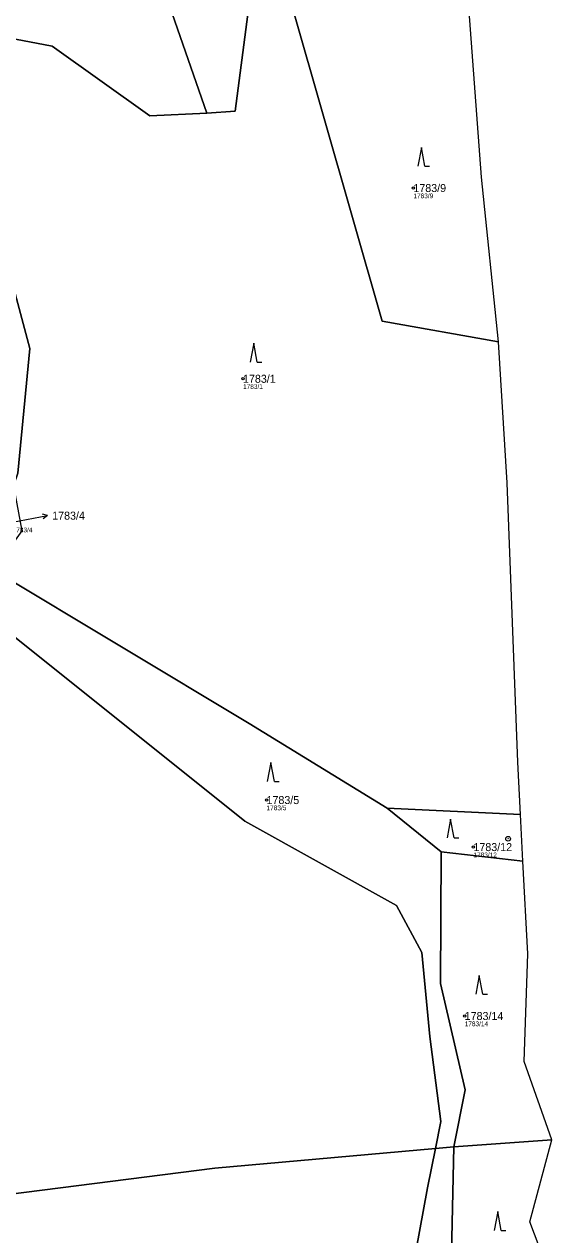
# Model space of a CAD drawing. Extents: x -762274 to -759271, y -1061928 to -1059060.
# Drawn here: x -760446.5 to -760333.4, y -1060922.9 to -1060665.7 of the extents above; entities that cross this region are included whole.
import ezdxf

# ---------------------------------------------------------------- set-up
doc = ezdxf.new("R2010")
doc.units = 0
for name, color, linetype in [('Definiční body', 7, 'Continuous'), ('Hranice parcel', 7, 'Continuous'), ('Parcelní čísla', 7, 'Continuous'), ('Polygon ku', 7, 'Continuous'), ('Polygon parcely', 7, 'Continuous'), ('Pop  PČ popisy', 7, 'Continuous'), ('Značky bodu BP', 7, 'Continuous'), ('Značky kultur', 7, 'Continuous')]:
    doc.layers.add(name, color=color, linetype=linetype)

msp = doc.modelspace()

# ---------------------------------------------------------------- linework, layer by layer
at = {"layer": 'Definiční body'}
for centre in [(-760363.7, -1060700.52), (-760399.93, -1060741.04), (-760394.93, -1060830.54), (-760350.93, -1060840.53), (-760352.79, -1060876.42)]:
    msp.add_circle(centre, 0.25, dxfattribs=at)
at = {"layer": 'Hranice parcel'}
for p, q in [((-760423.99, -1060637.55), (-760407.61, -1060684.6)), ((-760357.81, -1060841.51), (-760369.26, -1060832.26)), ((-760369.26, -1060832.26), (-760340.93, -1060833.61)), ((-760340.42, -1060843.5), (-760340.93, -1060833.61)), ((-760357.81, -1060841.51), (-760340.42, -1060843.5)), ((-760355.09, -1060904.18), (-760334.26, -1060902.72)), ((-760358.99, -1060904.53), (-760355.09, -1060904.18))]:
    msp.add_line(p, q, dxfattribs=at)
for points in [[(-760345.57, -1060733.19), (-760349.19, -1060698.19), (-760352.08, -1060660.14), (-760352.33, -1060658.48)], [(-760407.61, -1060684.6), (-760401.62, -1060684.16), (-760398.94, -1060663.56)], [(-760345.57, -1060733.19), (-760370.34, -1060728.8), (-760389.23, -1060662.73)], [(-760461.25, -1060675.28), (-760454.37, -1060667.76), (-760440.52, -1060670.4), (-760419.75, -1060685.18), (-760407.61, -1060684.6)], [(-760461.25, -1060675.28), (-760456.14, -1060694.25), (-760445.27, -1060734.58), (-760447.84, -1060761.09), (-760448.71, -1060763.79)], [(-760340.93, -1060833.61), (-760341.51, -1060822.49), (-760343.76, -1060763.15), (-760345.57, -1060733.19)], [(-760452.97, -1060781.71), (-760398.61, -1060814.25), (-760369.26, -1060832.26)], [(-760457.8, -1060788.5), (-760399.51, -1060835.01), (-760367.32, -1060852.92), (-760361.89, -1060862.91), (-760360.18, -1060880.8), (-760357.84, -1060898.81), (-760358.99, -1060904.53)], [(-760355.09, -1060904.18), (-760352.68, -1060892.12), (-760357.96, -1060869.52), (-760357.81, -1060841.51)], [(-760334.26, -1060902.72), (-760340.13, -1060886.05), (-760339.39, -1060863.23), (-760340.42, -1060843.5)], [(-760335.27, -1060943.38), (-760333.41, -1060934.71), (-760338.94, -1060920.17), (-760334.26, -1060902.72)], [(-760520.35, -1060922.89), (-760449.89, -1060914.34), (-760405.91, -1060908.71), (-760358.99, -1060904.53)], [(-760358.99, -1060904.53), (-760360.69, -1060912.94), (-760366.46, -1060944.2)], [(-760361.12, -1060943.93), (-760355.83, -1060936.59), (-760355.09, -1060904.18)]]:
    msp.add_lwpolyline(points, dxfattribs=at)
at = {"layer": 'Polygon ku'}
msp.add_lwpolyline([(-760361.21, -1061104.58), (-760369.07, -1061041.84), (-760366.72, -1061032.85), (-760350.84, -1060973.07), (-760338.57, -1060958.73), (-760335.27, -1060943.38), (-760333.41, -1060934.71), (-760338.94, -1060920.17), (-760334.26, -1060902.72), (-760340.13, -1060886.05), (-760339.39, -1060863.23), (-760340.42, -1060843.5), (-760340.93, -1060833.61), (-760341.51, -1060822.49), (-760343.76, -1060763.15), (-760345.57, -1060733.19), (-760349.19, -1060698.19), (-760352.08, -1060660.14)], dxfattribs=at)
at = {"layer": 'Polygon parcely'}
for points in [[(-760398.94, -1060663.56), (-760395.41, -1060636.43), (-760394.51, -1060629.49), (-760423.99, -1060637.55), (-760407.61, -1060684.6), (-760401.62, -1060684.16)], [(-760423.99, -1060637.55), (-760428.47, -1060638.27), (-760465.21, -1060648.07), (-760461.25, -1060675.28), (-760454.37, -1060667.76), (-760440.52, -1060670.4), (-760419.75, -1060685.18), (-760407.61, -1060684.6)], [(-760349.19, -1060698.19), (-760352.08, -1060660.14), (-760352.33, -1060658.48), (-760389.23, -1060662.73), (-760370.34, -1060728.8), (-760345.57, -1060733.19)], [(-760369.26, -1060832.26), (-760340.93, -1060833.61), (-760341.51, -1060822.49), (-760343.76, -1060763.15), (-760345.57, -1060733.19), (-760370.34, -1060728.8), (-760389.23, -1060662.73), (-760398.94, -1060663.56), (-760401.62, -1060684.16), (-760407.61, -1060684.6), (-760419.75, -1060685.18), (-760440.52, -1060670.4), (-760454.37, -1060667.76), (-760461.25, -1060675.28), (-760456.14, -1060694.25), (-760445.27, -1060734.58), (-760447.84, -1060761.09), (-760448.71, -1060763.79), (-760447, -1060773.36), (-760452.97, -1060781.71), (-760398.61, -1060814.25)], [(-760448.71, -1060763.79), (-760447.84, -1060761.09), (-760445.27, -1060734.58), (-760456.14, -1060694.25), (-760461.25, -1060675.28), (-760459.72, -1060701.11), (-760450.83, -1060734.93), (-760452, -1060745.41)], [(-760357.81, -1060841.51), (-760369.26, -1060832.26), (-760398.61, -1060814.25), (-760452.97, -1060781.71), (-760457.8, -1060788.5), (-760399.51, -1060835.01), (-760367.32, -1060852.92), (-760361.89, -1060862.91), (-760360.18, -1060880.8), (-760357.84, -1060898.81), (-760358.99, -1060904.53), (-760355.09, -1060904.18), (-760352.68, -1060892.12), (-760357.96, -1060869.52)], [(-760358.99, -1060904.53), (-760357.84, -1060898.81), (-760360.18, -1060880.8), (-760361.89, -1060862.91), (-760367.32, -1060852.92), (-760399.51, -1060835.01), (-760457.8, -1060788.5), (-760464.26, -1060797.58), (-760472.51, -1060805.93), (-760516.71, -1060814.48), (-760533.05, -1060830.53), (-760539.1, -1060840.32), (-760536.85, -1060858.67), (-760522.9, -1060912.21), (-760521.68, -1060917.3), (-760520.35, -1060922.89), (-760449.89, -1060914.34), (-760405.91, -1060908.71)], [(-760340.93, -1060833.61), (-760369.26, -1060832.26), (-760357.81, -1060841.51), (-760340.42, -1060843.5)], [(-760334.26, -1060902.72), (-760340.13, -1060886.05), (-760339.39, -1060863.23), (-760340.42, -1060843.5), (-760357.81, -1060841.51), (-760357.96, -1060869.52), (-760352.68, -1060892.12), (-760355.09, -1060904.18)], [(-760338.94, -1060920.17), (-760334.26, -1060902.72), (-760355.09, -1060904.18), (-760355.83, -1060936.59), (-760361.12, -1060943.93), (-760335.27, -1060943.38), (-760333.41, -1060934.71)], [(-760512.22, -1060956.98), (-760480.19, -1060953.39), (-760449.05, -1060950.52), (-760417.4, -1060946.82), (-760366.46, -1060944.2), (-760360.69, -1060912.94), (-760358.99, -1060904.53), (-760405.91, -1060908.71), (-760449.89, -1060914.34), (-760520.35, -1060922.89)], [(-760358.99, -1060904.53), (-760360.69, -1060912.94), (-760366.46, -1060944.2), (-760361.12, -1060943.93), (-760355.83, -1060936.59), (-760355.09, -1060904.18)]]:
    msp.add_lwpolyline(points, close=True, dxfattribs=at)
at = {"layer": 'Pop  PČ popisy'}
for p, q in [((-760441.51, -1060770.1), (-760442.59, -1060769.8)), ((-760448.93, -1060771.5), (-760444.46, -1060770.67)), ((-760444.46, -1060770.67), (-760441.51, -1060770.1)), ((-760441.51, -1060770.1), (-760442.4, -1060770.78))]:
    msp.add_line(p, q, dxfattribs=at)
at = {"layer": 'Značky bodu BP'}
for radius in [0.5, 0.0303]:
    msp.add_circle((-760343.56, -1060838.77), radius, dxfattribs=at)
at = {"layer": 'Značky kultur'}
for p, q in [((-760362, -1060691.88), (-760362.75, -1060695.88)), ((-760361.25, -1060695.88), (-760362, -1060691.88)), ((-760361.25, -1060695.88), (-760360.25, -1060695.88)), ((-760397.65, -1060733.48), (-760398.4, -1060737.48)), ((-760396.9, -1060737.48), (-760397.65, -1060733.48)), ((-760396.9, -1060737.48), (-760395.9, -1060737.48)), ((-760394.01, -1060822.59), (-760394.76, -1060826.59)), ((-760393.26, -1060826.59), (-760394.01, -1060822.59)), ((-760393.26, -1060826.59), (-760392.26, -1060826.59)), ((-760355.78, -1060834.57), (-760356.53, -1060838.57)), ((-760355.03, -1060838.57), (-760355.78, -1060834.57)), ((-760355.03, -1060838.57), (-760354.03, -1060838.57)), ((-760349.69, -1060867.78), (-760350.44, -1060871.78)), ((-760348.94, -1060871.78), (-760349.69, -1060867.78)), ((-760348.94, -1060871.78), (-760347.94, -1060871.78)), ((-760345.77, -1060917.95), (-760346.52, -1060921.95)), ((-760345.02, -1060921.95), (-760345.77, -1060917.95)), ((-760345.02, -1060921.95), (-760344.02, -1060921.95))]:
    msp.add_line(p, q, dxfattribs=at)

# ---------------------------------------------------------------- texts
at = {"layer": 'Definiční body'}
for s, p in [('1783/9', (-760363.7, -1060702.68)), ('1783/1', (-760399.93, -1060743.2)), ('1783/4', (-760448.93, -1060773.66)), ('1783/5', (-760394.93, -1060832.7)), ('1783/12', (-760350.93, -1060842.69)), ('1783/14', (-760352.79, -1060878.58))]:
    msp.add_text(s, height=1, dxfattribs=at).set_placement(p)
at = {"layer": 'Parcelní čísla'}
for s, p in [('1783/9', (-760363.7, -1060701.37)), ('1783/1', (-760399.93, -1060741.89)), ('1783/4', (-760440.51, -1060770.97)), ('1783/5', (-760394.93, -1060831.39)), ('1783/12', (-760350.93, -1060841.38)), ('1783/14', (-760352.79, -1060877.27))]:
    msp.add_text(s, height=1.7, dxfattribs=at).set_placement(p)

doc.saveas('drawing.dxf')
